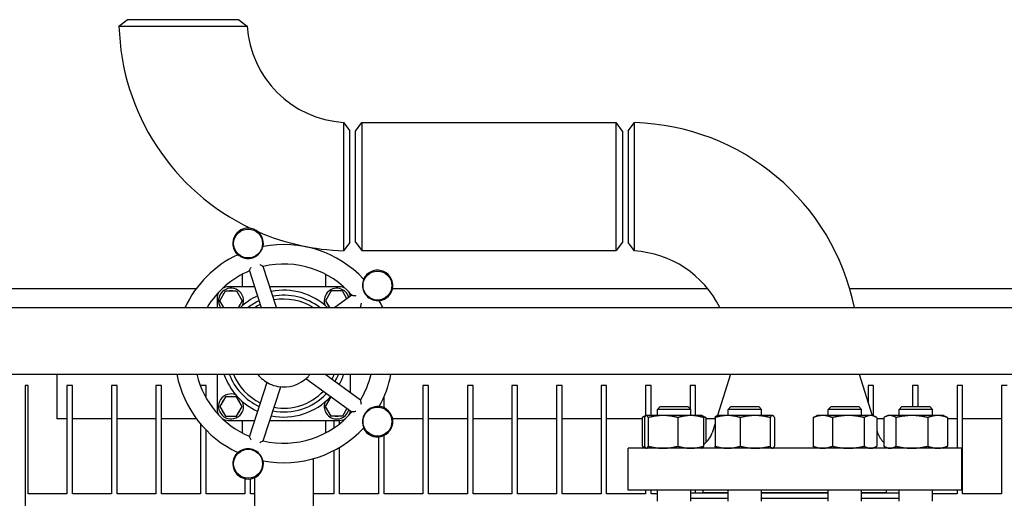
# Model space of a CAD drawing. Header units: inches. Extents: x 24 to 1128, y -69 to 748.
# Tile 653 of 656: x 749 to 771, y 647 to 658. Entities that reach past the tile are written whole.
import ezdxf

# ---------------------------------------------------------------- set-up
doc = ezdxf.new("R2010")
doc.units = ezdxf.units.IN
doc.header["$LTSCALE"] = 32
doc.header["$MEASUREMENT"] = 0
doc.layers.add('Visible (ANSI)', color=7, linetype='Continuous', lineweight=30)

msp = doc.modelspace()

# ---------------------------------------------------------------- linework, layer by layer
at = {"layer": 'Visible (ANSI)'}
for p, q in [((751.21709, 657.41115), (751.40263, 657.55353)), ((753.90763, 657.55353), (751.40273, 657.55353)), ((753.90763, 657.55353), (754.09952, 657.41121)), ((756.26281, 655.24792), (756.40513, 655.05603)), ((756.53013, 655.05353), (756.67401, 655.24103)), ((756.67401, 655.24103), (756.67401, 652.36603)), ((756.67401, 655.24103), (762.38626, 655.24103)), ((762.38626, 652.36603), (762.38626, 655.24103)), ((762.53013, 655.05353), (762.38626, 655.24103)), ((762.65513, 655.05603), (762.79751, 655.24158)), ((756.40513, 652.55113), (756.40513, 655.05603)), ((756.53013, 652.55353), (756.53013, 655.05353)), ((762.53013, 655.05353), (762.53013, 652.55353)), ((762.65513, 655.05593), (762.65513, 652.55103)), ((756.40513, 652.55103), (756.26276, 652.36548)), ((756.53013, 652.55353), (756.67401, 652.36603)), ((762.53013, 652.55353), (762.38626, 652.36603)), ((762.79745, 652.35914), (762.65513, 652.55103)), ((756.67401, 652.36603), (762.38626, 652.36603)), ((753.98472, 651.83433), (753.98472, 651.55353)), ((754.14781, 651.91107), (754.41507, 651.08853)), ((754.75679, 651.08853), (754.4569, 652.0115)), ((755.85972, 651.83433), (755.85972, 651.55353)), ((752.95106, 651.50853), (742.28063, 651.50853)), ((753.48213, 651.24103), (753.60843, 651.45978)), ((753.60843, 651.45978), (753.86102, 651.45978)), ((754.26398, 651.55353), (753.67222, 651.55353)), ((753.86102, 651.45978), (753.98731, 651.24103)), ((756.17222, 651.55353), (754.60571, 651.55353)), ((755.98343, 651.45978), (755.85713, 651.24103)), ((756.23602, 651.45978), (755.98343, 651.45978)), ((756.44954, 651.36405), (756.07032, 651.08853)), ((756.33805, 651.28305), (756.23602, 651.45978)), ((764.44931, 651.50853), (757.36247, 651.50853)), ((787.28063, 651.50853), (767.63701, 651.50853)), ((753.42222, 651.30353), (753.42222, 651.08853)), ((753.57018, 651.08853), (753.48213, 651.24103)), ((753.98731, 651.24103), (753.89927, 651.08853)), ((755.85713, 651.24103), (755.94518, 651.08853)), ((747.36063, 651.08853), (786.86063, 651.08853)), ((756.62324, 651.08853), (756.64057, 651.10112)), ((747.36063, 649.58853), (786.86063, 649.58853)), ((749.82063, 649.58853), (749.82063, 648.58853)), ((753.42222, 649.58853), (753.42222, 648.80353)), ((754.54142, 649.4074), (754.14781, 648.19599)), ((755.41906, 649.4917), (756.44954, 648.74301)), ((756.64057, 649.00594), (755.8387, 649.58853)), ((756.42222, 649.16458), (756.42222, 649.58853)), ((764.96091, 649.58853), (764.66761, 648.66253)), ((767.84936, 649.58853), (768.14265, 648.66253)), ((749.11063, 649.33853), (749.11063, 634.59634)), ((749.17313, 649.33853), (749.11063, 649.33853)), ((749.17313, 646.90103), (749.17313, 649.33853)), ((750.17313, 649.33853), (750.04813, 649.33853)), ((750.04813, 649.33853), (750.04813, 646.90103)), ((750.17313, 646.90103), (750.17313, 649.33853)), ((751.17313, 649.33853), (751.04813, 649.33853)), ((751.04813, 649.33853), (751.04813, 646.90103)), ((751.17313, 646.90103), (751.17313, 649.33853)), ((752.17313, 649.33853), (752.04813, 649.33853)), ((752.04813, 649.33853), (752.04813, 646.90103)), ((752.17313, 646.90103), (752.17313, 649.33853)), ((753.17313, 649.33853), (753.04813, 649.33853)), ((753.04813, 649.33853), (753.04813, 649.32009)), ((753.17313, 649.05812), (753.17313, 649.33853)), ((754.4569, 648.09556), (754.85051, 649.30697)), ((758.17313, 649.33853), (758.04813, 649.33853)), ((758.04813, 649.33853), (758.04813, 646.90103)), ((758.17313, 646.90103), (758.17313, 649.33853)), ((759.17313, 649.33853), (759.04813, 649.33853)), ((759.04813, 649.33853), (759.04813, 646.90103)), ((759.17313, 646.90103), (759.17313, 649.33853)), ((760.17313, 649.33853), (760.04813, 649.33853)), ((760.04813, 649.33853), (760.04813, 646.90103)), ((760.17313, 646.90103), (760.17313, 649.33853)), ((761.17313, 649.33853), (761.04813, 649.33853)), ((761.04813, 649.33853), (761.04813, 646.90103)), ((761.17313, 646.90103), (761.17313, 649.33853)), ((762.17313, 649.33853), (762.04813, 649.33853)), ((762.04813, 649.33853), (762.04813, 646.90103)), ((762.17313, 646.90103), (762.17313, 649.33853)), ((763.17313, 649.33853), (763.04813, 649.33853)), ((763.04813, 649.33853), (763.04813, 648.65516)), ((763.17313, 648.66253), (763.17313, 649.33853)), ((764.17313, 649.33853), (764.04813, 649.33853)), ((764.04813, 649.33853), (764.04813, 648.81682)), ((764.17313, 648.66253), (764.17313, 649.33853)), ((768.17313, 649.33853), (768.04813, 649.33853)), ((768.04813, 649.33853), (768.04813, 648.96094)), ((768.17313, 648.65418), (768.17313, 649.33853)), ((769.17313, 649.33853), (769.04813, 649.33853)), ((769.04813, 649.33853), (769.04813, 648.86353)), ((769.17313, 648.86353), (769.17313, 649.33853)), ((770.17313, 649.33853), (770.04813, 649.33853)), ((770.04813, 649.33853), (770.04813, 647.92853)), ((770.17313, 646.90103), (770.17313, 649.33853)), ((771.17313, 649.33853), (771.04813, 649.33853)), ((771.04813, 649.33853), (771.04813, 646.90103)), ((753.60843, 649.08478), (753.48213, 648.86603)), ((753.86102, 649.08478), (753.60843, 649.08478)), ((753.98731, 648.86603), (753.86102, 649.08478)), ((755.85713, 648.86603), (755.98216, 649.08258)), ((757.17313, 648.83682), (757.17313, 649.08611)), ((753.48213, 648.86603), (753.60843, 648.64728)), ((753.86102, 648.64728), (753.98731, 648.86603)), ((755.98343, 648.64728), (755.85713, 648.86603)), ((756.33805, 648.82401), (756.23602, 648.64728)), ((763.37643, 648.86353), (763.31393, 648.80103)), ((764.06393, 648.80103), (763.31393, 648.80103)), ((763.31393, 648.66253), (763.31393, 648.80103)), ((763.37643, 648.86353), (764.00143, 648.86353)), ((764.00143, 648.86353), (764.06393, 648.80103)), ((764.06393, 648.66253), (764.06393, 648.80103)), ((764.96754, 648.86353), (764.90504, 648.80103)), ((765.65504, 648.80103), (764.90504, 648.80103)), ((764.90504, 648.66253), (764.90504, 648.80103)), ((764.96754, 648.86353), (765.59254, 648.86353)), ((765.59254, 648.86353), (765.65504, 648.80103)), ((765.65504, 648.66253), (765.65504, 648.80103)), ((767.21772, 648.86353), (767.15522, 648.80103)), ((767.90522, 648.80103), (767.15522, 648.80103)), ((767.15522, 648.66253), (767.15522, 648.80103)), ((767.21772, 648.86353), (767.84272, 648.86353)), ((767.84272, 648.86353), (767.90522, 648.80103)), ((767.90522, 648.66253), (767.90522, 648.80103)), ((768.80884, 648.86353), (768.74634, 648.80103)), ((769.49634, 648.80103), (768.74634, 648.80103)), ((768.74634, 648.66253), (768.74634, 648.80103)), ((768.80884, 648.86353), (769.43384, 648.86353)), ((769.43384, 648.86353), (769.49634, 648.80103)), ((769.49634, 648.66253), (769.49634, 648.80103)), ((750.04813, 648.58853), (749.82063, 648.58853)), ((751.04813, 648.58853), (750.17313, 648.58853)), ((752.04813, 648.58853), (751.17313, 648.58853)), ((752.95848, 648.58853), (752.17313, 648.58853)), ((753.54465, 648.58853), (753.54239, 648.58853)), ((753.60843, 648.64728), (753.86102, 648.64728)), ((753.67222, 648.55353), (754.26398, 648.55353)), ((753.98472, 648.55353), (753.98472, 648.27273)), ((754.60571, 648.55353), (756.17222, 648.55353)), ((755.85972, 648.55353), (755.85972, 648.27273)), ((756.23602, 648.64728), (755.98343, 648.64728)), ((756.04813, 648.55353), (756.04813, 648.38545)), ((756.17313, 648.47702), (756.17313, 648.55353)), ((756.30205, 648.58853), (756.2998, 648.58853)), ((758.04813, 648.58853), (757.36449, 648.58853)), ((759.04813, 648.58853), (758.17313, 648.58853)), ((760.04813, 648.58853), (759.17313, 648.58853)), ((761.04813, 648.58853), (760.17313, 648.58853)), ((762.04813, 648.58853), (761.17313, 648.58853)), ((762.97449, 648.58853), (762.17313, 648.58853)), ((762.97449, 648.61744), (762.97449, 647.97362)), ((763.0594, 648.66042), (763.01545, 648.63992)), ((763.02524, 648.61744), (763.02524, 647.97362)), ((763.06393, 648.66253), (763.0594, 648.66042)), ((763.06842, 648.66253), (763.06393, 648.66253)), ((763.44343, 648.66253), (763.06842, 648.66253)), ((763.11159, 648.61744), (763.11159, 647.97362)), ((764.06394, 648.66253), (763.44343, 648.66253)), ((763.77527, 648.61744), (763.77527, 647.97362)), ((764.31393, 648.66253), (764.06394, 648.66253)), ((764.31393, 648.66253), (764.31845, 648.66042)), ((764.31845, 648.66042), (764.3624, 648.63992)), ((764.35261, 648.61744), (764.35261, 647.97362)), ((764.40336, 648.61744), (764.40336, 648.05676)), ((764.6103, 648.58853), (764.40336, 648.58853)), ((764.6103, 648.61744), (764.6103, 647.97362)), ((764.65504, 648.66253), (764.6487, 648.65957)), ((764.89415, 648.66253), (764.65504, 648.66253)), ((765.51287, 648.66253), (764.89415, 648.66253)), ((765.178, 648.61744), (765.178, 647.97362)), ((765.89876, 648.66253), (765.51287, 648.66253)), ((765.84774, 648.61744), (765.84774, 647.97362)), ((765.90504, 648.66253), (765.89876, 648.66253)), ((765.90504, 648.66253), (765.91139, 648.65957)), ((765.94978, 648.61744), (765.94978, 647.97362)), ((766.81372, 648.61744), (766.81372, 647.97362)), ((766.90522, 648.66253), (766.8506, 648.63706)), ((767.03023, 648.66253), (766.90522, 648.66253)), ((767.605, 648.66253), (767.03023, 648.66253)), ((767.24675, 648.61744), (767.24675, 647.97362)), ((768.10499, 648.66253), (767.605, 648.66253)), ((767.96325, 648.61744), (767.96325, 647.97362)), ((768.15522, 648.66253), (768.10499, 648.66253)), ((768.15522, 648.66253), (768.20985, 648.63706)), ((768.24673, 648.61744), (768.24673, 647.97362)), ((768.4069, 648.58853), (768.24673, 648.58853)), ((768.4069, 648.61744), (768.4069, 647.97362)), ((768.49634, 648.66253), (768.44786, 648.63992)), ((768.54133, 648.66253), (768.49634, 648.66253)), ((769.03297, 648.66253), (768.54133, 648.66253)), ((768.67575, 648.61744), (768.67575, 647.97362)), ((769.61298, 648.66253), (769.03297, 648.66253)), ((769.39019, 648.61744), (769.39019, 647.97362)), ((769.74634, 648.66253), (769.61298, 648.66253)), ((769.74634, 648.66253), (769.79482, 648.63992)), ((769.83578, 648.61744), (769.83578, 647.97362)), ((770.04813, 648.58853), (769.83578, 648.58853)), ((771.04813, 648.58853), (770.17313, 648.58853)), ((753.04813, 648.47547), (753.04813, 646.90103)), ((753.17313, 646.90103), (753.17313, 648.33796)), ((764.6103, 648.48158), (764.54568, 648.27756)), ((768.24673, 648.33394), (768.26458, 648.27756)), ((757.04813, 648.18135), (757.04813, 646.90103)), ((757.17313, 646.90103), (757.17313, 648.21375)), ((756.04813, 647.87756), (756.04813, 646.90103)), ((756.17313, 646.90103), (756.17313, 647.94694)), ((770.15513, 647.92853), (762.65513, 647.92853)), ((762.65513, 646.98853), (762.65513, 647.92853)), ((763.0594, 647.93064), (763.01545, 647.95113)), ((763.04813, 647.93589), (763.04813, 647.92853)), ((763.06393, 647.92853), (763.0594, 647.93064)), ((764.31393, 647.92853), (764.31845, 647.93064)), ((764.65504, 647.92853), (764.6487, 647.93149)), ((765.90504, 647.92853), (765.91139, 647.93149)), ((766.90522, 647.92853), (766.8506, 647.954)), ((768.15522, 647.92853), (768.20985, 647.954)), ((768.49634, 647.92853), (768.44786, 647.95113)), ((769.74634, 647.92853), (769.79482, 647.95113)), ((770.15513, 646.98853), (770.15513, 647.92853)), ((755.57972, 647.6934), (755.57972, 645.24353)), ((754.04813, 647.24343), (754.04813, 646.90103)), ((754.17313, 646.90103), (754.17313, 647.24042)), ((754.26472, 647.26853), (754.26472, 645.24353)), ((770.15513, 646.98853), (762.65513, 646.98853)), ((763.04813, 646.98853), (763.04813, 646.90103)), ((763.17313, 646.90103), (763.17313, 646.98853)), ((763.31393, 646.74103), (763.31393, 646.98853)), ((764.06393, 646.74103), (764.06393, 646.98853)), ((764.17313, 646.92353), (764.17313, 646.98853)), ((764.34513, 646.92853), (764.34513, 646.98853)), ((764.90504, 646.74103), (764.90504, 646.98853)), ((765.65504, 646.74103), (765.65504, 646.98853)), ((767.15522, 646.74103), (767.15522, 646.98853)), ((767.90522, 646.74103), (767.90522, 646.98853)), ((768.46513, 646.92853), (768.46513, 646.98853)), ((768.74634, 646.74103), (768.74634, 646.98853)), ((769.49634, 646.74103), (769.49634, 646.98853)), ((770.04813, 646.98853), (770.04813, 646.90103)), ((750.04813, 646.90103), (749.17313, 646.90103)), ((751.04813, 646.90103), (750.17313, 646.90103)), ((752.04813, 646.90103), (751.17313, 646.90103)), ((753.04813, 646.90103), (752.17313, 646.90103)), ((754.04813, 646.90103), (753.17313, 646.90103)), ((754.26472, 646.90103), (754.17313, 646.90103)), ((756.04813, 646.90103), (755.57972, 646.90103)), ((757.04813, 646.90103), (756.17313, 646.90103)), ((758.04813, 646.90103), (757.17313, 646.90103)), ((759.04813, 646.90103), (758.17313, 646.90103)), ((760.04813, 646.90103), (759.17313, 646.90103)), ((761.04813, 646.90103), (760.17313, 646.90103)), ((762.04813, 646.90103), (761.17313, 646.90103)), ((763.04813, 646.90103), (762.17313, 646.90103)), ((763.31393, 646.90103), (763.17313, 646.90103)), ((764.06393, 646.92353), (764.90504, 646.92353)), ((764.06393, 646.80353), (764.90504, 646.80353)), ((764.90504, 646.92853), (764.34513, 646.92853)), ((764.46513, 646.92853), (764.46513, 646.92353)), ((767.15522, 646.92853), (765.65504, 646.92853)), ((765.65504, 646.92353), (767.15522, 646.92353)), ((765.65504, 646.80353), (767.15522, 646.80353)), ((768.46513, 646.92853), (767.90522, 646.92853)), ((767.90522, 646.92353), (768.74634, 646.92353)), ((767.90522, 646.80353), (768.74634, 646.80353)), ((768.34513, 646.92853), (768.34513, 646.92353)), ((770.04813, 646.90103), (769.49634, 646.90103)), ((771.04813, 646.90103), (770.17313, 646.90103))]:
    msp.add_line(p, q, dxfattribs=at)
for centre in [(754.11878, 652.52628), (757.02567, 651.58177), (757.02567, 648.52529), (754.11878, 647.58078)]:
    msp.add_circle(centre, 0.325, dxfattribs=at)
for centre, radius, start, end in [((756.40513, 657.55353), 5.19, 181.571968, 244.582223), ((756.40513, 657.55353), 2.31, 183.532272, 266.467728), ((762.65513, 650.05353), 5.19, 11.503159, 88.428032), ((754.11878, 652.52628), 0.34467, 348.730099, 227.269901), ((756.40513, 657.55353), 5.19, 246.506487, 268.428032), ((754.92222, 650.05353), 2.45, 43.00566, 100.99434), ((754.92222, 650.05353), 2.45, 115.00566, 155.010701), ((754.11878, 652.52628), 0.33645, 239.578984, 336.421016), ((762.65513, 650.05353), 2.31, 26.618767, 86.467728), ((754.92222, 650.05353), 2.0125, 40.631409, 103.368591), ((754.92222, 650.05353), 2.0125, 112.631409, 149.050277), ((757.02567, 651.58177), 0.34467, 276.730099, 155.269901), ((757.02567, 651.58177), 0.33645, 167.578984, 264.421016), ((753.67222, 651.30353), 0.25, 147.582292, 180), ((753.73472, 651.24103), 0.28125, 337.795252, 212.835044), ((753.73472, 651.24103), 0.22125, 141.37864, 158.62136), ((753.67222, 651.30353), 0.25, 90, 122.417708), ((753.73472, 651.24103), 0.22125, 81.37864, 98.62136), ((753.73472, 651.24103), 0.22125, 21.37864, 38.62136), ((754.92222, 650.05353), 1.42427, 46.609452, 101.448656), ((754.92222, 650.05353), 1.31108, 52.131995, 100.880231), ((756.10972, 651.24103), 0.28125, 15.126137, 202.204748), ((756.10972, 651.24103), 0.22125, 141.37864, 158.62136), ((756.10972, 651.24103), 0.22125, 81.37864, 98.62136), ((756.17222, 651.30353), 0.25, 57.582292, 90), ((756.10972, 651.24103), 0.22125, 21.37864, 38.62136), ((756.17222, 651.30353), 0.25, 8.860487, 32.417708), ((753.73472, 651.24103), 0.22125, 201.37864, 218.62136), ((753.73472, 651.24103), 0.22125, 321.37864, 338.62136), ((754.92222, 650.05353), 1.42427, 114.551344, 133.390548), ((754.92222, 650.05353), 1.31108, 115.119769, 127.868005), ((754.92222, 650.05353), 1.22505, 115.622609, 122.342778), ((754.92222, 650.05353), 1.22505, 57.657222, 100.377391), ((756.10972, 651.24103), 0.22125, 201.37864, 218.62136), ((754.92222, 650.05353), 2.45, 24.989299, 28.99434), ((754.92222, 650.05353), 2.0125, 30.949723, 31.368591), ((754.92222, 650.05353), 2.45, 190.940874, 244.99434), ((754.92222, 650.05353), 2.0125, 193.359245, 247.368591), ((754.92222, 650.05353), 1.42427, 199.055448, 245.448656), ((754.92222, 650.05353), 1.31108, 200.773227, 244.880231), ((754.92222, 650.05353), 1.22505, 202.30742, 244.377391), ((754.92222, 650.05353), 0.75, 218.316134, 244.265933), ((754.92222, 650.05353), 0.75, 244.265933, 259.734067), ((754.92222, 650.05353), 0.75, 259.734067, 316.265933), ((754.92222, 650.05353), 0.75, 316.265933, 321.683866), ((754.92222, 650.05353), 1.22505, 331.622609, 337.69258), ((754.92222, 650.05353), 1.31108, 331.119769, 339.226773), ((754.92222, 650.05353), 1.42427, 330.551344, 340.944552), ((754.92222, 650.05353), 2.0125, 328.631409, 346.640755), ((754.92222, 650.05353), 2.45, 331.00566, 349.059126), ((754.92222, 650.05353), 1.31108, 259.119769, 316.880231), ((754.92222, 650.05353), 1.22505, 259.622609, 316.377391), ((753.73472, 648.86603), 0.28125, 67.795252, 22.204748), ((753.73472, 648.86603), 0.22125, 141.37864, 158.62136), ((753.73472, 648.86603), 0.22125, 81.37864, 98.62136), ((753.73472, 648.86603), 0.22125, 21.37864, 38.62136), ((754.92222, 650.05353), 1.42427, 258.551344, 317.448656), ((756.10972, 648.86603), 0.28125, 157.795252, 344.873863), ((756.10972, 648.86603), 0.22125, 141.37864, 158.62136), ((753.67222, 648.80353), 0.25, 180, 212.417708), ((753.73472, 648.86603), 0.22125, 201.37864, 218.62136), ((753.73472, 648.86603), 0.22125, 321.37864, 338.62136), ((754.92222, 650.05353), 2.0125, 256.631409, 319.368591), ((756.10972, 648.86603), 0.22125, 201.37864, 218.62136), ((756.10972, 648.86603), 0.22125, 321.37864, 338.62136), ((756.17222, 648.80353), 0.25, 327.582292, 351.139513), ((757.02567, 648.52529), 0.33645, 95.578984, 192.421016), ((757.02567, 648.52529), 0.34467, 204.730099, 83.269901), ((753.67222, 648.80353), 0.25, 237.582292, 270), ((753.73472, 648.86603), 0.22125, 261.37864, 278.62136), ((756.10972, 648.86603), 0.22125, 261.37864, 278.62136), ((756.17222, 648.80353), 0.25, 270, 302.417708), ((754.92222, 650.05353), 2.45, 259.00566, 316.99434), ((764.06902, 648.42853), 0.5, 304.554106, 342.425284), ((768.74125, 648.42853), 0.5, 197.574716, 228.033818), ((754.11878, 647.58078), 0.34467, 132.730099, 11.269901), ((754.11878, 647.58078), 0.33645, 23.578984, 120.421016)]:
    msp.add_arc(centre, radius, start, end, dxfattribs=at)
for points, knots in [([(751.2172, 657.41115), (751.21729, 657.41115), (751.23969, 657.41115), (751.34761, 657.41115), (751.45655, 657.41115), (751.7448, 657.41115), (751.92415, 657.41115), (752.31152, 657.41114), (752.518, 657.41114), (752.9287, 657.41114), (753.13267, 657.41114), (753.48555, 657.41115), (753.63741, 657.41116), (753.88424, 657.41118), (753.97847, 657.41119), (754.0778, 657.41121), (754.09952, 657.41121), (754.09952, 657.41121)], [0, 0, 0, 0, 0.30609723, 0.30609723, 0.74775686, 0.74775686, 1.1908901, 1.1908901, 1.61773044, 1.61773044, 2.04730492, 2.04730492, 2.44315297, 2.44315297, 2.84306953, 2.84306953, 3.14159265, 3.14159265, 3.14159265, 3.14159265]), ([(756.26281, 655.24792), (756.26281, 655.24792), (756.26281, 655.22619), (756.2628, 655.12687), (756.26278, 655.03263), (756.26277, 654.78581), (756.26276, 654.63395), (756.26275, 654.28107), (756.26274, 654.0771), (756.26274, 653.6664), (756.26275, 653.45991), (756.26275, 653.07254), (756.26275, 652.89319), (756.26275, 652.60495), (756.26276, 652.496), (756.26276, 652.38809), (756.26276, 652.36568), (756.26276, 652.3656)], [-3.14159265, -3.14159265, -3.14159265, -3.14159265, -2.84306953, -2.84306953, -2.44315297, -2.44315297, -2.04730492, -2.04730492, -1.61773044, -1.61773044, -1.1908901, -1.1908901, -0.74775686, -0.74775686, -0.30609723, -0.30609723, 0, 0, 0, 0]), ([(762.79745, 652.35914), (762.79745, 652.35914), (762.79746, 652.37778), (762.79747, 652.47452), (762.79748, 652.58375), (762.7975, 652.8775), (762.79751, 653.06171), (762.79752, 653.46771), (762.79752, 653.68922), (762.79752, 654.12385), (762.79752, 654.33671), (762.79751, 654.71253), (762.79751, 654.87521), (762.79751, 655.11664), (762.79751, 655.19598), (762.79751, 655.23663), (762.79751, 655.2415), (762.79751, 655.24146)], [-3.14159265, -3.14159265, -3.14159265, -3.14159265, -2.86492266, -2.86492266, -2.40917784, -2.40917784, -1.95396487, -1.95396487, -1.49882494, -1.49882494, -1.04590561, -1.04590561, -0.59274122, -0.59274122, -0.1436733, -0.1436733, 0, 0, 0, 0]), ([(753.88659, 652.27388), (753.88701, 652.27408), (753.88829, 652.27358), (753.89284, 652.27109), (753.89638, 652.26888), (753.9057, 652.26288), (753.91159, 652.25902), (753.92569, 652.24996), (753.93401, 652.24474), (753.94452, 652.23844), (753.94646, 652.23729), (753.94842, 652.23614)], [0.256029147, 0.256029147, 0.256029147, 0.256029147, 0.303466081, 0.303466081, 0.359721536, 0.359721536, 0.422672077, 0.422672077, 0.495531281, 0.495531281, 0.511919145, 0.511919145, 0.511919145, 0.511919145]), ([(754.42714, 652.39169), (754.42968, 652.39751), (754.43215, 652.40336), (754.43818, 652.41813), (754.44155, 652.42683), (754.44697, 652.44096), (754.4491, 652.44655), (754.45237, 652.45446), (754.45355, 652.45698), (754.4546, 652.45835), (754.45481, 652.45853), (754.45498, 652.45856)], [0.580991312, 0.580991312, 0.580991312, 0.580991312, 0.631248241, 0.631248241, 0.710233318, 0.710233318, 0.777125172, 0.777125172, 0.836433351, 0.836433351, 0.854846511, 0.854846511, 0.854846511, 0.854846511]), ([(754.37928, 652.05624), (754.37936, 652.05619), (754.37944, 652.05615), (754.39119, 652.04964), (754.40301, 652.04304), (754.42255, 652.03201), (754.43082, 652.02729), (754.44077, 652.02152), (754.44346, 652.01995), (754.44587, 652.01853)], [-1.12932249, -1.12932249, -1.12932249, -1.12932249, -1.1286543, -1.1286543, -1.032789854, -1.032789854, -0.957765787, -0.957765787, -0.927258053, -0.927258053, -0.927258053, -0.927258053]), ([(754.14781, 651.91107), (754.1478, 651.91112), (754.14826, 651.91221), (754.14938, 651.91508), (754.1498, 651.91617), (754.15026, 651.91742)], [0, 0, 0, 0, 0.0434713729, 0.0434713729, 0.0637358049, 0.0637358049, 0.0637358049, 0.0637358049]), ([(754.15026, 651.91742), (754.15054, 651.91817), (754.15085, 651.91898), (754.15161, 651.9209), (754.15208, 651.92204), (754.1526, 651.92324)], [0, 0, 0, 0, 0.0122046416, 0.0122046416, 0.0272233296, 0.0272233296, 0.0272233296, 0.0272233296]), ([(754.1526, 651.92324), (754.15304, 651.92424), (754.15349, 651.92528), (754.15663, 651.93245), (754.15989, 651.93974), (754.16651, 651.95435), (754.16988, 651.96173), (754.17687, 651.9769), (754.18053, 651.98479), (754.18423, 651.99271), (754.18427, 651.9928), (754.18431, 651.99289)], [-0.213474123, -0.213474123, -0.213474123, -0.213474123, -0.200917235, -0.200917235, -0.130058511, -0.130058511, -0.065919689, -0.065919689, 0, 0, 0.00073204, 0.00073204, 0.00073204, 0.00073204]), ([(754.44587, 652.01853), (754.44698, 652.01787), (754.44801, 652.01724), (754.44976, 652.01613), (754.45051, 652.01565), (754.45119, 652.0152)], [0, 0, 0, 0, 0.0147482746, 0.0147482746, 0.0272239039, 0.0272239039, 0.0272239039, 0.0272239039]), ([(754.45119, 652.0152), (754.45127, 652.01514), (754.45135, 652.01508), (754.45315, 652.01389), (754.45454, 652.01301), (754.4564, 652.01184), (754.45689, 652.01153), (754.4569, 652.0115)], [0.4131175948, 0.4131175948, 0.4131175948, 0.4131175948, 0.4146759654, 0.4146759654, 0.4470960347, 0.4470960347, 0.4777405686, 0.4777405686, 0.4777405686, 0.4777405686]), ([(756.71388, 651.7246), (756.71419, 651.72427), (756.71411, 651.72289), (756.71315, 651.71779), (756.71214, 651.71374), (756.70932, 651.70302), (756.70746, 651.69622), (756.7032, 651.67999), (756.70081, 651.67047), (756.69807, 651.65853), (756.69757, 651.65634), (756.69709, 651.65414)], [0.256027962, 0.256027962, 0.256027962, 0.256027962, 0.303473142, 0.303473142, 0.359745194, 0.359745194, 0.422728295, 0.422728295, 0.4956367, 0.4956367, 0.511914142, 0.511914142, 0.511914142, 0.511914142]), ([(756.44954, 651.36405), (756.44958, 651.36408), (756.45078, 651.36398), (756.45387, 651.3638), (756.45503, 651.36374), (756.45634, 651.36368)], [0, 0, 0, 0, 0.0437201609, 0.0437201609, 0.0637381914, 0.0637381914, 0.0637381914, 0.0637381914]), ([(756.45634, 651.36368), (756.45714, 651.36365), (756.458, 651.3636), (756.46007, 651.36347), (756.46129, 651.36338), (756.4626, 651.36325)], [0, 0, 0, 0, 0.0122046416, 0.0122046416, 0.0272233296, 0.0272233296, 0.0272233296, 0.0272233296]), ([(756.4626, 651.36325), (756.46311, 651.36321), (756.46362, 651.36316), (756.47031, 651.36251), (756.47782, 651.36171), (756.49368, 651.35996), (756.50218, 651.35899), (756.51982, 651.35692), (756.52911, 651.35579), (756.53843, 651.35464), (756.53854, 651.35463), (756.53864, 651.35462)], [-0.213420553, -0.213420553, -0.213420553, -0.213420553, -0.207538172, -0.207538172, -0.138849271, -0.138849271, -0.070825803, -0.070825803, 0, 0, 0.000778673, 0.000778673, 0.000778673, 0.000778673]), ([(756.65913, 651.18877), (756.65911, 651.18867), (756.65909, 651.18857), (756.65749, 651.18029), (756.65587, 651.17206), (756.65274, 651.15629), (756.65119, 651.14864), (756.64795, 651.13284), (756.64624, 651.1247), (756.64444, 651.11647), (756.64414, 651.11509), (756.64385, 651.11379)], [-1.170993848, -1.170993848, -1.170993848, -1.170993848, -1.170211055, -1.170211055, -1.105988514, -1.105988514, -1.043767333, -1.043767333, -0.970046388, -0.970046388, -0.954437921, -0.954437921, -0.954437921, -0.954437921]), ([(756.99296, 651.24691), (756.99931, 651.2463), (757.00567, 651.24575), (757.0216, 651.24458), (757.03091, 651.24406), (757.046, 651.24327), (757.05197, 651.24298), (757.06048, 651.24231), (757.06323, 651.24196), (757.06485, 651.24139), (757.06508, 651.24125), (757.06516, 651.2411)], [0.581001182, 0.581001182, 0.581001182, 0.581001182, 0.631503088, 0.631503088, 0.710456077, 0.710456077, 0.777323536, 0.777323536, 0.836617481, 0.836617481, 0.854862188, 0.854862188, 0.854862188, 0.854862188]), ([(756.64232, 651.1077), (756.64208, 651.10683), (756.64186, 651.10604), (756.64131, 651.10398), (756.64104, 651.10291), (756.64069, 651.10151), (756.64059, 651.10114), (756.64057, 651.10112)], [0.4116232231, 0.4116232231, 0.4116232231, 0.4116232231, 0.4251808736, 0.4251808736, 0.4504118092, 0.4504118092, 0.4744256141, 0.4744256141, 0.4744256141, 0.4744256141]), ([(756.64385, 651.11379), (756.64357, 651.11253), (756.64328, 651.11135), (756.64277, 651.10934), (756.64254, 651.10849), (756.64232, 651.1077)], [0, 0, 0, 0, 0.0147482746, 0.0147482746, 0.0272239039, 0.0272239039, 0.0272239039, 0.0272239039]), ([(756.64057, 649.00594), (756.64061, 649.00591), (756.64088, 649.00473), (756.64167, 649.00173), (756.64197, 649.00062), (756.64232, 648.99936)], [0, 0, 0, 0, 0.0438217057, 0.0438217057, 0.0637391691, 0.0637391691, 0.0637391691, 0.0637391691]), ([(756.64232, 648.99936), (756.64254, 648.99859), (756.64276, 648.99775), (756.64327, 648.99575), (756.64356, 648.99455), (756.64385, 648.99327)], [0, 0, 0, 0, 0.0122046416, 0.0122046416, 0.0272233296, 0.0272233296, 0.0272233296, 0.0272233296]), ([(756.64385, 648.99327), (756.64421, 648.99166), (756.64459, 648.98993), (756.64652, 648.98104), (756.64828, 648.9726), (756.65289, 648.95013), (756.65599, 648.93451), (756.65909, 648.91849), (756.65911, 648.91839), (756.65913, 648.91829)], [-0.224272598, -0.224272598, -0.224272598, -0.224272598, -0.203748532, -0.203748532, -0.123574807, -0.123574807, 0, 0, 0.000774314, 0.000774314, 0.000774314, 0.000774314]), ([(756.45634, 648.74338), (756.45519, 648.74333), (756.45415, 648.74328), (756.45092, 648.74309), (756.44959, 648.74298), (756.44954, 648.74301)], [0.4166312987, 0.4166312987, 0.4166312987, 0.4166312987, 0.4346079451, 0.4346079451, 0.481762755, 0.481762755, 0.481762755, 0.481762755]), ([(756.4626, 648.74381), (756.46132, 648.74368), (756.46011, 648.74359), (756.45804, 648.74346), (756.45716, 648.74341), (756.45634, 648.74338)], [0, 0, 0, 0, 0.0147482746, 0.0147482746, 0.0272239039, 0.0272239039, 0.0272239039, 0.0272239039]), ([(756.53864, 648.75244), (756.53854, 648.75243), (756.53843, 648.75242), (756.52794, 648.75112), (756.51746, 648.74986), (756.49785, 648.74757), (756.48849, 648.74651), (756.4736, 648.7449), (756.46759, 648.74428), (756.4626, 648.74381)], [-1.114835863, -1.114835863, -1.114835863, -1.114835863, -1.114124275, -1.114124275, -1.04122279, -1.04122279, -0.971966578, -0.971966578, -0.919083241, -0.919083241, -0.919083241, -0.919083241]), ([(757.06516, 648.86596), (757.06494, 648.86555), (757.06361, 648.86521), (757.05846, 648.86454), (757.0543, 648.86425), (757.04323, 648.86363), (757.0362, 648.86329), (757.01946, 648.86233), (757.00967, 648.86166), (756.99746, 648.86058), (756.99521, 648.86037), (756.99296, 648.86015)], [0.256029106, 0.256029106, 0.256029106, 0.256029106, 0.303466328, 0.303466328, 0.359722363, 0.359722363, 0.422674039, 0.422674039, 0.495534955, 0.495534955, 0.511918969, 0.511918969, 0.511918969, 0.511918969]), ([(756.69709, 648.45292), (756.69847, 648.44667), (756.69993, 648.44043), (756.70374, 648.42489), (756.70612, 648.41589), (756.71003, 648.40131), (756.71159, 648.39555), (756.71359, 648.38726), (756.7141, 648.38454), (756.71405, 648.38284), (756.71399, 648.38258), (756.71388, 648.38246)], [0.581008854, 0.581008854, 0.581008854, 0.581008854, 0.631700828, 0.631700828, 0.710628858, 0.710628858, 0.777477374, 0.777477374, 0.836760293, 0.836760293, 0.854874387, 0.854874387, 0.854874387, 0.854874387]), ([(754.15026, 648.18964), (754.14975, 648.19103), (754.14929, 648.19222), (754.14821, 648.19496), (754.1478, 648.19595), (754.14781, 648.19599)], [0.4187937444, 0.4187937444, 0.4187937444, 0.4187937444, 0.4420840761, 0.4420840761, 0.4846304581, 0.4846304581, 0.4846304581, 0.4846304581]), ([(754.1526, 648.18382), (754.15209, 648.185), (754.15163, 648.18612), (754.15086, 648.18805), (754.15055, 648.18887), (754.15026, 648.18964)], [0, 0, 0, 0, 0.0147482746, 0.0147482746, 0.0272239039, 0.0272239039, 0.0272239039, 0.0272239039]), ([(754.18431, 648.11417), (754.18427, 648.11426), (754.18423, 648.11435), (754.18074, 648.12183), (754.17728, 648.12928), (754.17065, 648.14365), (754.16744, 648.15067), (754.16079, 648.16533), (754.15736, 648.17298), (754.15385, 648.18096), (754.15321, 648.18243), (754.1526, 648.18382)], [-1.156707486, -1.156707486, -1.156707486, -1.156707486, -1.155975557, -1.155975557, -1.093745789, -1.093745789, -1.033015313, -1.033015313, -0.959969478, -0.959969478, -0.942527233, -0.942527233, -0.942527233, -0.942527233]), ([(754.44587, 648.08853), (754.44434, 648.08763), (754.44269, 648.08666), (754.4347, 648.08201), (754.42726, 648.07774), (754.40742, 648.06648), (754.39361, 648.05876), (754.37944, 648.05091), (754.37936, 648.05087), (754.37928, 648.05082)], [-0.224216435, -0.224216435, -0.224216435, -0.224216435, -0.202169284, -0.202169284, -0.122714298, -0.122714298, 0, 0, 0.000708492, 0.000708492, 0.000708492, 0.000708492]), ([(754.45119, 648.09186), (754.45052, 648.09142), (754.4498, 648.09095), (754.44805, 648.08984), (754.447, 648.0892), (754.44587, 648.08853)], [0, 0, 0, 0, 0.0122046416, 0.0122046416, 0.0272233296, 0.0272233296, 0.0272233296, 0.0272233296]), ([(754.4569, 648.09556), (754.45689, 648.09551), (754.45586, 648.09489), (754.45325, 648.09322), (754.45228, 648.09259), (754.45119, 648.09186)], [0, 0, 0, 0, 0.0437127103, 0.0437127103, 0.0637381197, 0.0637381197, 0.0637381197, 0.0637381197]), ([(753.94842, 647.87092), (753.94292, 647.86768), (753.93746, 647.86439), (753.92387, 647.85597), (753.91604, 647.85092), (753.90337, 647.84268), (753.89837, 647.83942), (753.89109, 647.83495), (753.88866, 647.83361), (753.88701, 647.83313), (753.88674, 647.83311), (753.88659, 647.83318)], [0.581000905, 0.581000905, 0.581000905, 0.581000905, 0.63149595, 0.63149595, 0.710449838, 0.710449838, 0.777317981, 0.777317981, 0.836612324, 0.836612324, 0.854861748, 0.854861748, 0.854861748, 0.854861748]), ([(754.45498, 647.6485), (754.45453, 647.64859), (754.45378, 647.64974), (754.45156, 647.65443), (754.45, 647.65829), (754.44599, 647.66862), (754.4435, 647.6752), (754.43742, 647.6908), (754.43377, 647.6999), (754.42896, 647.71118), (754.42806, 647.71328), (754.42714, 647.71537)], [0.256030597, 0.256030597, 0.256030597, 0.256030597, 0.303457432, 0.303457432, 0.359692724, 0.359692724, 0.422603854, 0.422603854, 0.495403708, 0.495403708, 0.511925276, 0.511925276, 0.511925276, 0.511925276])]:
    msp.add_open_spline(points, degree=3, knots=knots, dxfattribs=at)
for points, weights in [([(763.04926, 648.65311), (763.01396, 648.64215), (762.97449, 648.61744)], [1.01886350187, 1.02044778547, 1]), ([(763.06842, 648.66253), (763.04838, 648.66253), (763.02524, 648.61744)], [1, 1.0379548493, 1]), ([(763.11159, 648.61744), (763.08845, 648.66253), (763.06842, 648.66253)], [1, 1.0379548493, 1]), ([(763.44343, 648.66253), (763.28942, 648.66253), (763.11159, 648.61744)], [1, 1.0379548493, 1]), ([(763.77527, 648.61744), (763.59744, 648.66253), (763.44343, 648.66253)], [1, 1.0379548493, 1]), ([(764.06394, 648.66253), (763.92997, 648.66253), (763.77527, 648.61744)], [1, 1.0379548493, 1]), ([(764.35261, 648.61744), (764.19791, 648.66253), (764.06394, 648.66253)], [1, 1.0379548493, 1]), ([(764.31845, 648.66042), (764.33436, 648.653), (764.35261, 648.61744)], [1.01292606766, 1.02969372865, 1]), ([(764.40336, 648.61744), (764.37087, 648.62971), (764.34041, 648.63852)], [1, 1.01005189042, 1.01477953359]), ([(764.3624, 648.63992), (764.38218, 648.6307), (764.40336, 648.61744)], [1.01551577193, 1.01087228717, 1]), ([(764.89415, 648.66253), (764.76242, 648.66253), (764.6103, 648.61744)], [1, 1.0379548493, 1]), ([(764.6103, 648.61744), (764.63078, 648.65122), (764.6487, 648.65957)], [1, 1.02816340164, 1.01453097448]), ([(765.178, 648.61744), (765.02589, 648.66253), (764.89415, 648.66253)], [1, 1.0379548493, 1]), ([(765.51287, 648.66253), (765.35746, 648.66253), (765.178, 648.61744)], [1, 1.0379548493, 1]), ([(765.84774, 648.61744), (765.66829, 648.66253), (765.51287, 648.66253)], [1, 1.0379548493, 1]), ([(765.89876, 648.66253), (765.87509, 648.66253), (765.84774, 648.61744)], [1, 1.0379548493, 1]), ([(765.94978, 648.61744), (765.92244, 648.66253), (765.89876, 648.66253)], [1, 1.0379548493, 1]), ([(767.03023, 648.66253), (766.92975, 648.66253), (766.81372, 648.61744)], [1, 1.0379548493, 1]), ([(766.81372, 648.61744), (766.83271, 648.62872), (766.8506, 648.63706)], [1, 1.00922838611, 1.0139691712]), ([(767.24675, 648.61744), (767.13072, 648.66253), (767.03023, 648.66253)], [1, 1.0379548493, 1]), ([(767.605, 648.66253), (767.43874, 648.66253), (767.24675, 648.61744)], [1, 1.0379548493, 1]), ([(767.96325, 648.61744), (767.77127, 648.66253), (767.605, 648.66253)], [1, 1.0379548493, 1]), ([(768.10499, 648.66253), (768.03921, 648.66253), (767.96325, 648.61744)], [1, 1.0379548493, 1]), ([(768.24673, 648.61744), (768.17077, 648.66253), (768.10499, 648.66253)], [1, 1.0379548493, 1]), ([(768.54133, 648.66253), (768.47894, 648.66253), (768.4069, 648.61744)], [1, 1.0379548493, 1]), ([(768.67575, 648.61744), (768.60371, 648.66253), (768.54133, 648.66253)], [1, 1.0379548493, 1]), ([(769.03297, 648.66253), (768.86718, 648.66253), (768.67575, 648.61744)], [1, 1.0379548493, 1]), ([(769.39019, 648.61744), (769.19876, 648.66253), (769.03297, 648.66253)], [1, 1.0379548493, 1]), ([(769.61298, 648.66253), (769.50958, 648.66253), (769.39019, 648.61744)], [1, 1.0379548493, 1]), ([(769.83578, 648.61744), (769.71638, 648.66253), (769.61298, 648.66253)], [1, 1.0379548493, 1]), ([(769.79482, 648.63992), (769.81459, 648.6307), (769.83578, 648.61744)], [1.01551577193, 1.01087228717, 1]), ([(762.97449, 647.97362), (763.01396, 647.94891), (763.04926, 647.93794)], [1, 1.02044778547, 1.01886350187]), ([(763.02524, 647.97362), (763.04838, 647.92853), (763.06842, 647.92853)], [1, 1.0379548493, 1]), ([(763.06842, 647.92853), (763.08845, 647.92853), (763.11159, 647.97362)], [1, 1.0379548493, 1]), ([(763.11159, 647.97362), (763.28942, 647.92853), (763.44343, 647.92853)], [1, 1.0379548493, 1]), ([(763.44343, 647.92853), (763.59744, 647.92853), (763.77527, 647.97362)], [1, 1.0379548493, 1]), ([(763.77527, 647.97362), (763.92997, 647.92853), (764.06394, 647.92853)], [1, 1.0379548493, 1]), ([(764.06394, 647.92853), (764.19791, 647.92853), (764.35261, 647.97362)], [1, 1.0379548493, 1]), ([(764.35261, 647.97362), (764.33436, 647.93806), (764.31845, 647.93064)], [1, 1.02969372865, 1.01292606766]), ([(764.6103, 647.97362), (764.76242, 647.92853), (764.89415, 647.92853)], [1, 1.0379548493, 1]), ([(764.6487, 647.93149), (764.63078, 647.93984), (764.6103, 647.97362)], [1.01453097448, 1.02816340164, 1]), ([(764.89415, 647.92853), (765.02589, 647.92853), (765.178, 647.97362)], [1, 1.0379548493, 1]), ([(765.178, 647.97362), (765.35746, 647.92853), (765.51287, 647.92853)], [1, 1.0379548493, 1]), ([(765.51287, 647.92853), (765.66829, 647.92853), (765.84774, 647.97362)], [1, 1.0379548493, 1]), ([(765.84774, 647.97362), (765.87509, 647.92853), (765.89876, 647.92853)], [1, 1.0379548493, 1]), ([(765.89876, 647.92853), (765.92244, 647.92853), (765.94978, 647.97362)], [1, 1.0379548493, 1]), ([(766.81372, 647.97362), (766.92975, 647.92853), (767.03023, 647.92853)], [1, 1.0379548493, 1]), ([(766.8506, 647.954), (766.83271, 647.96234), (766.81372, 647.97362)], [1.0139691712, 1.00922838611, 1]), ([(767.03023, 647.92853), (767.13072, 647.92853), (767.24675, 647.97362)], [1, 1.0379548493, 1]), ([(767.24675, 647.97362), (767.43874, 647.92853), (767.605, 647.92853)], [1, 1.0379548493, 1]), ([(767.605, 647.92853), (767.77127, 647.92853), (767.96325, 647.97362)], [1, 1.0379548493, 1]), ([(767.96325, 647.97362), (768.03921, 647.92853), (768.10499, 647.92853)], [1, 1.0379548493, 1]), ([(768.10499, 647.92853), (768.17077, 647.92853), (768.24673, 647.97362)], [1, 1.0379548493, 1]), ([(768.4069, 647.97362), (768.47894, 647.92853), (768.54133, 647.92853)], [1, 1.0379548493, 1]), ([(768.54133, 647.92853), (768.60371, 647.92853), (768.67575, 647.97362)], [1, 1.0379548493, 1]), ([(768.67575, 647.97362), (768.86718, 647.92853), (769.03297, 647.92853)], [1, 1.0379548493, 1]), ([(769.03297, 647.92853), (769.19876, 647.92853), (769.39019, 647.97362)], [1, 1.0379548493, 1]), ([(769.39019, 647.97362), (769.50958, 647.92853), (769.61298, 647.92853)], [1, 1.0379548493, 1]), ([(769.61298, 647.92853), (769.71638, 647.92853), (769.83578, 647.97362)], [1, 1.0379548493, 1]), ([(769.83578, 647.97362), (769.81459, 647.96035), (769.79482, 647.95113)], [1, 1.01087228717, 1.01551577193])]:
    msp.add_rational_spline(points, weights, degree=2, dxfattribs=at)

doc.saveas('drawing.dxf')
